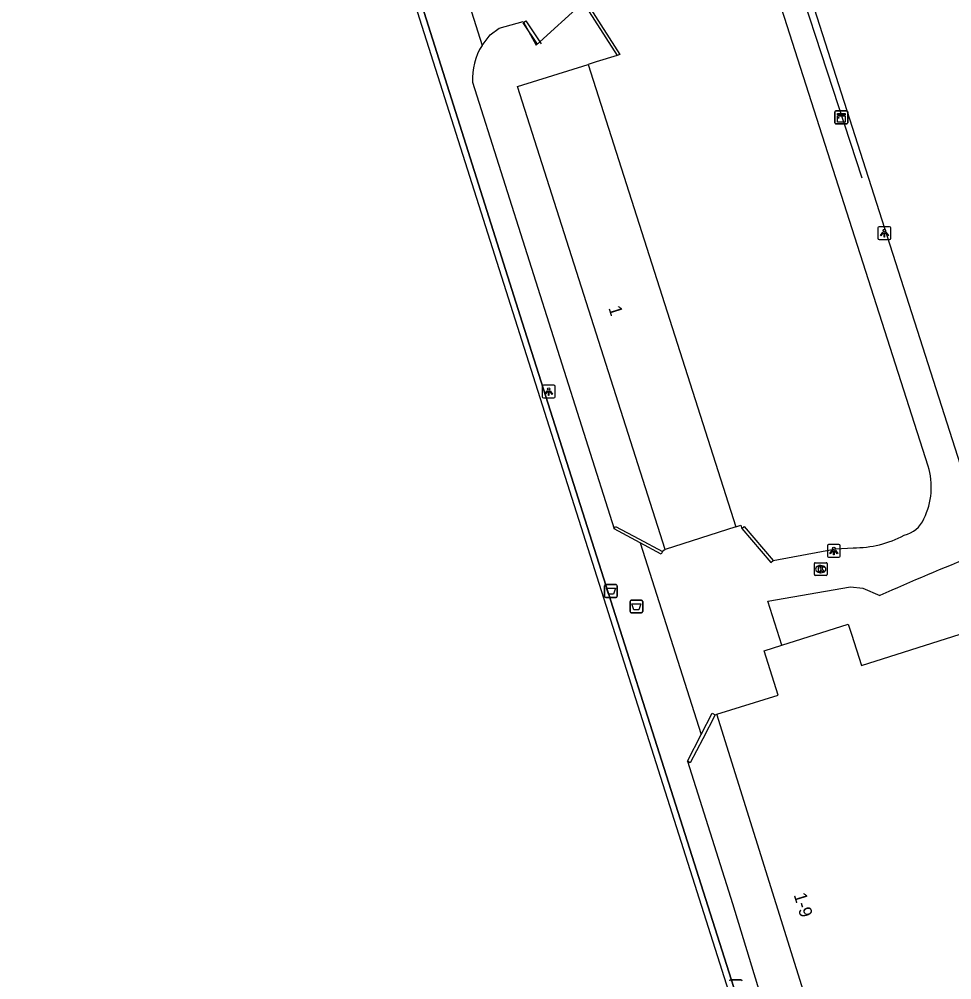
# Model space of a CAD drawing. Extents: x 158087 to 159494, y 382905 to 383981.
# Drawn here: x 159069 to 159141.8, y 383095.2 to 383170.2 of the extents above; entities that cross this region are included whole.
import ezdxf

# ---------------------------------------------------------------- set-up
doc = ezdxf.new("R2010")
doc.units = 0
for name, color, linetype in [('IMGEO_Afvalbak', 7, 'Continuous'), ('IMGEO_Hek', 7, 'Continuous'), ('IMGEO_Kast', 7, 'Continuous'), ('IMGEO_Kolk', 7, 'Continuous'), ('IMGEO_Lichtpunt', 7, 'Continuous'), ('IMGEO_Muur', 7, 'Continuous'), ('IMGEO_Pand', 7, 'Continuous'), ('IMGEO_Pand_nummerreeks', 7, 'Continuous'), ('IMGEO_Terreindeel_gesloten', 7, 'Continuous'), ('IMGEO_Voetpad_open', 7, 'Continuous')]:
    doc.layers.add(name, color=color, linetype=linetype)

msp = doc.modelspace()

# ---------------------------------------------------------------- linework, layer by layer
at = {"layer": 'IMGEO_Afvalbak'}
for p, q in [((159114.732, 383125.181), (159114.732, 383125.981)), ((159114.732, 383125.981), (159114.732, 383125.181)), ((159114.832, 383126.081), (159115.622, 383126.081)), ((159115.622, 383126.081), (159114.832, 383126.081)), ((159115.722, 383125.981), (159115.722, 383125.181)), ((159115.722, 383125.181), (159115.722, 383125.981)), ((159115.622, 383125.081), (159114.832, 383125.081)), ((159114.832, 383125.081), (159115.622, 383125.081)), ((159116.715, 383123.97), (159116.715, 383124.77)), ((159116.715, 383124.77), (159116.715, 383123.97)), ((159116.815, 383124.87), (159117.605, 383124.87)), ((159117.605, 383124.87), (159116.815, 383124.87)), ((159117.705, 383124.77), (159117.705, 383123.97)), ((159117.705, 383123.97), (159117.705, 383124.77)), ((159117.605, 383123.87), (159116.815, 383123.87)), ((159116.815, 383123.87), (159117.605, 383123.87)), ((159124.583, 383095.222), (159125.373, 383095.222)), ((159125.373, 383095.222), (159124.583, 383095.222))]:
    msp.add_line(p, q, dxfattribs=at)
for points in [[(159114.875, 383125.795), (159115.579, 383125.795), (159115.43, 383125.325), (159115.024, 383125.325), (159114.875, 383125.795)], [(159116.858, 383124.584), (159117.562, 383124.584), (159117.413, 383124.114), (159117.007, 383124.114), (159116.858, 383124.584)]]:
    msp.add_lwpolyline(points, dxfattribs=at)
for centre, start, end in [((159114.832, 383125.981), 90, 180), ((159114.832, 383125.981), 90, 180), ((159115.622, 383125.981), 0, 90), ((159115.622, 383125.981), 360, 90), ((159114.832, 383125.181), 180, 270), ((159114.832, 383125.181), 180, 270), ((159115.622, 383125.181), 270, 0), ((159115.622, 383125.181), 270, 0), ((159116.815, 383124.77), 90, 180), ((159116.815, 383124.77), 90, 180), ((159117.605, 383124.77), 0, 90), ((159117.605, 383124.77), 360, 90), ((159116.815, 383123.97), 180, 270), ((159116.815, 383123.97), 180, 270), ((159117.605, 383123.97), 270, 0), ((159117.605, 383123.97), 270, 0), ((159124.583, 383095.122), 90, 180), ((159124.583, 383095.122), 90, 180), ((159125.373, 383095.122), 0, 90), ((159125.373, 383095.122), 360, 90)]:
    msp.add_arc(centre, 0.1, start, end, dxfattribs=at)
at = {"layer": 'IMGEO_Hek'}
for points in [[(159093.966, 383191.844), (159108.125, 383147.064), (159126.439, 383089.532), (159057.655, 383067.6), (159045.555, 383105.615)], [(159127.081, 383181.524), (159134.816, 383157.855)]]:
    msp.add_lwpolyline(points, dxfattribs=at)
at = {"layer": 'IMGEO_Kast'}
for p, q in [((159132.793, 383163.072), (159133.634, 383163.072)), ((159133.634, 383163.072), (159132.793, 383163.072)), ((159132.718, 383162.147), (159132.718, 383162.988)), ((159132.718, 383162.988), (159132.718, 383162.147)), ((159133.718, 383162.997), (159133.718, 383162.156)), ((159133.718, 383162.156), (159133.718, 383162.997)), ((159133.643, 383162.072), (159132.802, 383162.072)), ((159132.802, 383162.072), (159133.643, 383162.072))]:
    msp.add_line(p, q, dxfattribs=at)
for points in [[(159132.913, 383162.862), (159133.513, 383162.862), (159133.513, 383162.777), (159132.913, 383162.777), (159132.913, 383162.862)], [(159132.913, 383162.687), (159133.513, 383162.687), (159133.513, 383162.198), (159132.913, 383162.198), (159132.913, 383162.687)]]:
    msp.add_lwpolyline(points, dxfattribs=at)
msp.add_circle((159132.997, 383162.536), 0.0377, dxfattribs=at)
for centre, start, end in [((159132.796, 383162.994), 92.4484, 184.28452), ((159132.796, 383162.994), 92.4484, 184.28452), ((159133.64, 383162.994), 2.4484, 94.28452), ((159133.64, 383162.994), 2.4484, 94.28452), ((159132.796, 383162.15), 182.4484, 274.28452), ((159132.796, 383162.15), 182.4484, 274.28452), ((159133.64, 383162.15), 272.4484, 4.28452), ((159133.64, 383162.15), 272.4484, 4.28452)]:
    msp.add_arc(centre, 0.0779, start, end, dxfattribs=at)
at = {"layer": 'IMGEO_Kolk'}
for p, q in [((159131.186, 383127.792), (159132.038, 383127.792)), ((159131.111, 383126.866), (159131.111, 383127.718)), ((159131.599, 383127.572), (159131.624, 383127.572)), ((159132.112, 383127.718), (159132.112, 383126.866)), ((159132.038, 383126.792), (159131.186, 383126.792)), ((159131.622, 383127.012), (159131.597, 383127.012))]:
    msp.add_line(p, q, dxfattribs=at)
for points in [[(159131.186, 383127.792), (159132.038, 383127.792)], [(159131.111, 383126.866), (159131.111, 383127.718)], [(159131.432, 383127.492), (159131.555, 383127.492), (159131.555, 383127.341), (159131.685, 383127.492), (159131.849, 383127.492), (159131.703, 383127.341), (159131.856, 383127.092), (159131.704, 383127.092), (159131.619, 383127.256), (159131.555, 383127.189), (159131.555, 383127.092), (159131.432, 383127.092), (159131.432, 383127.492)], [(159132.112, 383127.718), (159132.112, 383126.866)], [(159132.038, 383126.792), (159131.186, 383126.792)]]:
    msp.add_lwpolyline(points, dxfattribs=at)
for centre, start, end in [((159131.188, 383127.716), 91.55205, 178.44795), ((159131.188, 383127.716), 91.55205, 178.44795), ((159132.036, 383127.716), 1.55205, 88.44795), ((159132.036, 383127.716), 1.55205, 88.44795), ((159131.188, 383126.868), 181.55205, 268.44795), ((159131.188, 383126.868), 181.55205, 268.44795), ((159132.036, 383126.868), 271.55205, 358.44795), ((159132.036, 383126.868), 271.55205, 358.44795)]:
    msp.add_arc(centre, 0.0765, start, end, dxfattribs=at)
for centre, major_axis, ratio, start_param, end_param in [((159131.598, 383127.292), (-0.387, 0.002), 0.722429, 4.712389, 7.853982), ((159131.623, 383127.292), (-0.39, 0.002), 0.717154, 1.570796, 4.712389)]:
    msp.add_ellipse(centre, major_axis=major_axis, ratio=ratio, start_param=start_param, end_param=end_param, dxfattribs=at)
at = {"layer": 'IMGEO_Lichtpunt'}
for p, q in [((159136.983, 383154.029), (159136.175, 383154.029)), ((159136.983, 383154.029), (159136.175, 383154.029)), ((159136.081, 383153.934), (159136.081, 383153.127)), ((159136.081, 383153.934), (159136.081, 383153.127)), ((159137.077, 383153.127), (159137.077, 383153.934)), ((159137.077, 383153.127), (159137.077, 383153.934)), ((159136.175, 383153.033), (159136.983, 383153.033)), ((159136.175, 383153.033), (159136.983, 383153.033)), ((159109.863, 383141.563), (159109.863, 383140.756)), ((159109.863, 383141.563), (159109.863, 383140.756)), ((159110.765, 383141.658), (159109.957, 383141.658)), ((159110.765, 383141.658), (159109.957, 383141.658)), ((159110.859, 383140.756), (159110.859, 383141.563)), ((159110.859, 383140.756), (159110.859, 383141.563)), ((159109.957, 383140.662), (159110.765, 383140.662)), ((159109.957, 383140.662), (159110.765, 383140.662)), ((159132.13, 383129.115), (159132.13, 383128.308)), ((159132.13, 383129.115), (159132.13, 383128.308)), ((159133.032, 383129.21), (159132.224, 383129.21)), ((159133.032, 383129.21), (159132.224, 383129.21)), ((159133.126, 383128.308), (159133.126, 383129.115)), ((159133.126, 383128.308), (159133.126, 383129.115)), ((159132.224, 383128.214), (159133.032, 383128.214)), ((159132.224, 383128.214), (159133.032, 383128.214))]:
    msp.add_line(p, q, dxfattribs=at)
for points in [[(159136.455, 383153.598), (159136.494, 383153.57), (159136.306, 383153.308), (159136.268, 383153.335), (159136.455, 383153.598)], [(159136.557, 383153.55), (159136.604, 383153.55), (159136.604, 383153.228), (159136.557, 383153.228), (159136.557, 383153.55)], [(159136.667, 383153.57), (159136.705, 383153.597), (159136.892, 383153.335), (159136.853, 383153.307), (159136.667, 383153.57)], [(159110.237, 383141.227), (159110.276, 383141.199), (159110.088, 383140.937), (159110.05, 383140.964), (159110.237, 383141.227)], [(159110.339, 383141.179), (159110.386, 383141.179), (159110.386, 383140.857), (159110.339, 383140.857), (159110.339, 383141.179)], [(159110.449, 383141.199), (159110.487, 383141.226), (159110.674, 383140.964), (159110.635, 383140.936), (159110.449, 383141.199)], [(159132.504, 383128.779), (159132.543, 383128.751), (159132.355, 383128.489), (159132.317, 383128.516), (159132.504, 383128.779)], [(159132.606, 383128.731), (159132.653, 383128.731), (159132.653, 383128.409), (159132.606, 383128.409), (159132.606, 383128.731)], [(159132.716, 383128.751), (159132.754, 383128.778), (159132.941, 383128.516), (159132.902, 383128.488), (159132.716, 383128.751)]]:
    msp.add_lwpolyline(points, dxfattribs=at)
for centre in [(159136.58, 383153.732), (159110.362, 383141.361), (159132.629, 383128.913)]:
    msp.add_circle(centre, 0.0994, dxfattribs=at)
for centre, start, end in [((159136.175, 383153.934), 90, 180), ((159136.175, 383153.934), 90, 180), ((159136.983, 383153.934), 0, 90), ((159136.983, 383153.934), 0, 90), ((159136.175, 383153.127), 180, 270), ((159136.175, 383153.127), 180, 270), ((159136.983, 383153.127), 270, 0), ((159136.983, 383153.127), 270, 360), ((159109.957, 383141.563), 90, 180), ((159109.957, 383141.563), 90, 180), ((159110.765, 383141.563), 0, 90), ((159110.765, 383141.563), 0, 90), ((159109.957, 383140.756), 180, 270), ((159109.957, 383140.756), 180, 270), ((159110.765, 383140.756), 270, 0), ((159110.765, 383140.756), 270, 360), ((159132.224, 383129.115), 90, 180), ((159132.224, 383129.115), 90, 180), ((159133.032, 383129.115), 0, 90), ((159133.032, 383129.115), 0, 90), ((159132.224, 383128.308), 180, 270), ((159132.224, 383128.308), 180, 270), ((159133.032, 383128.308), 270, 0), ((159133.032, 383128.308), 270, 360)]:
    msp.add_arc(centre, 0.0946, start, end, dxfattribs=at)
at = {"layer": 'IMGEO_Muur'}
for points in [[(159107.9, 383179.523), (159108.126, 383179.653), (159115.915, 383167.47), (159115.707, 383167.406)], [(159113.046, 383171.536), (159115.707, 383167.406)], [(159108.375, 383169.96), (159108.569, 383170.11), (159109.766, 383168.313)], [(159109.481, 383168.286), (159108.375, 383169.96)], [(159115.476, 383130.428), (159115.585, 383130.632), (159117.412, 383129.655), (159119.252, 383128.672)], [(159117.513, 383129.34), (159115.476, 383130.428)], [(159125.451, 383130.457), (159125.627, 383130.608), (159127.902, 383127.956)], [(159125.451, 383130.457), (159127.724, 383127.808), (159127.902, 383127.956)], [(159119.252, 383128.672), (159119.143, 383128.468), (159117.513, 383129.34)], [(159123.359, 383115.921), (159122.391, 383114.048), (159121.422, 383112.174), (159121.202, 383112.288)], [(159122.284, 383114.381), (159123.139, 383116.034), (159123.359, 383115.921)], [(159121.202, 383112.288), (159122.284, 383114.381)]]:
    msp.add_lwpolyline(points, dxfattribs=at)
at = {"layer": 'IMGEO_Pand'}
for points in [[(159119.462, 383128.834), (159107.924, 383164.97), (159113.435, 383166.704)], [(159113.435, 383166.704), (159124.967, 383130.586)], [(159128.574, 383121.353), (159133.764, 383123.001), (159134.016, 383122.207), (159134.793, 383119.76), (159171.677, 383131.471), (159176.852, 383115.207)], [(159124.967, 383130.586), (159119.462, 383128.834)], [(159123.505, 383115.955), (159128.297, 383117.452), (159127.197, 383120.916), (159128.574, 383121.353)], [(159118.314, 383081.707), (159132.761, 383086.342), (159123.505, 383115.955)]]:
    msp.add_lwpolyline(points, dxfattribs=at)
at = {"layer": 'IMGEO_Terreindeel_gesloten'}
for points in [[(159093.36, 383192.082), (159125.835, 383089.834), (159058.021, 383068.168), (159046.059, 383105.549), (159025.463, 383170.406), (159093.36, 383192.082)], [(159115.707, 383167.406), (159114.068, 383166.903), (159113.435, 383166.704)]]:
    msp.add_lwpolyline(points, dxfattribs=at)
at = {"layer": 'IMGEO_Voetpad_open'}
for points in [[(159121.589, 383200.782), (159143.574, 383132.142), (159246.571, 383165.223), (159235.831, 383198.766)], [(159045.555, 383105.615), (159057.655, 383067.6), (159126.439, 383089.532), (159108.125, 383147.064), (159093.966, 383191.844), (159093.702, 383192.677), (159024.774, 383170.651), (159036.947, 383132.672)], [(159097.332, 383192.938), (159105.167, 383168.195)], [(159140.005, 383135.341), (159124.966, 383182.347), (159124.481, 383183.712), (159123.931, 383184.753)], [(159105.167, 383168.195), (159105.805, 383169.02), (159106.505, 383169.548), (159108.377, 383170.064), (159109.379, 383168.2), (159113.046, 383171.536)], [(159104.423, 383165.308), (159115.476, 383130.428)], [(159124.967, 383130.586), (159125.369, 383130.714), (159125.451, 383130.457)], [(159117.513, 383129.34), (159122.284, 383114.381)], [(159119.462, 383128.834), (159119.252, 383128.672)], [(159127.902, 383127.956), (159132.784, 383128.867), (159134.147, 383128.959)], [(159128.574, 383121.353), (159127.478, 383124.793), (159133.93, 383125.912), (159134.896, 383125.809), (159136.233, 383125.228)], [(159123.359, 383115.921), (159123.505, 383115.955)], [(159121.202, 383112.288), (159124.728, 383101.18), (159128.806, 383087.772), (159117.43, 383084.219), (159117.635, 383083.661)]]:
    msp.add_lwpolyline(points, dxfattribs=at)
for centre, radius, start, end in [((159109.071, 383165.65), 4.66, 146.89324, 184.20459), ((159134.587, 383133.709), 5.659, 333.98369, 16.76109), ((159213.782, 382951.766), 190.008, 109.21608, 114.08765), ((159137.594, 383132.138), 2.269, 283.58057, 336.3145), ((159134.222, 383137.273), 8.314, 269.48632, 298.0164)]:
    msp.add_arc(centre, radius, start, end, dxfattribs=at)

# ---------------------------------------------------------------- texts
at = {"layer": 'IMGEO_Pand_nummerreeks'}
for s, rotation, p in [('1', 287.50938, (159115.016, 383147.695)), ('1-9', 287.15988, (159129.488, 383101.857))]:
    msp.add_text(s, height=1, rotation=rotation, dxfattribs=at).set_placement(p)

doc.saveas('drawing.dxf')
